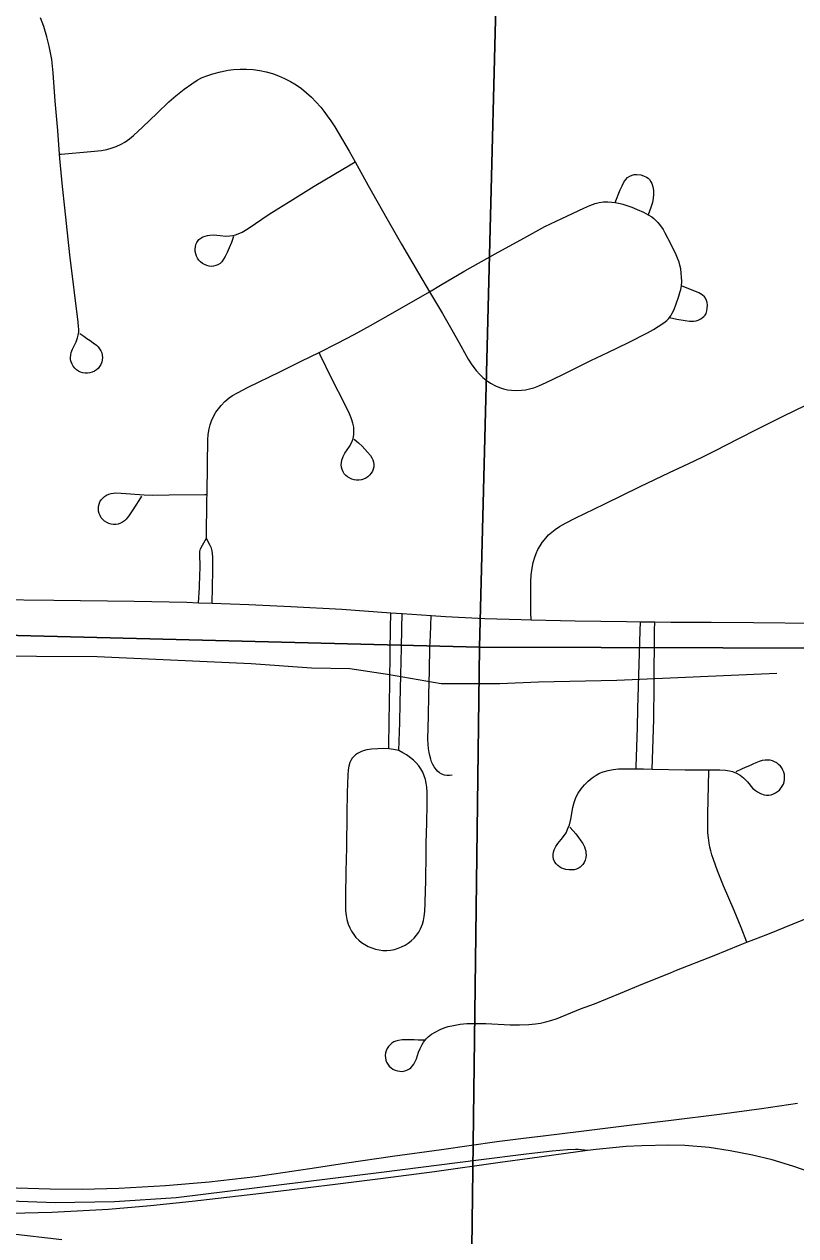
# Model space of a CAD drawing. Extents: x 0 to 34, y 0 to 22.
# Drawn here: x 3.211 to 3.568, y 15.678 to 16.239 of the extents above; entities that cross this region are included whole.
import ezdxf

# ---------------------------------------------------------------- set-up
doc = ezdxf.new("R2010")
doc.units = 0
for name, color, linetype in [('GM_X_City_Street', 7, 'Continuous'), ('GM_X_Corporation', 7, 'Continuous'), ('GM_X_Interchange_Ramps', 7, 'Continuous'), ('GM_X_Interstate_Route', 7, 'Continuous'), ('GM_X_Minor_River', 7, 'Continuous'), ('GM_X_Township_Road', 7, 'Continuous'), ('GM_X_US_Route', 7, 'Continuous')]:
    doc.layers.add(name, color=color, linetype=linetype)

msp = doc.modelspace()

# ---------------------------------------------------------------- linework, layer by layer
at = {"layer": 'GM_X_City_Street'}
for points in [[(3.23669, 16.09562), (3.23845, 16.09439), (3.23992, 16.09344), (3.24137, 16.09239), (3.24282, 16.09135), (3.24432, 16.09025), (3.24514, 16.0895), (3.24583, 16.08865), (3.24639, 16.0877), (3.2468, 16.08668), (3.24705, 16.08561), (3.24713, 16.08452), (3.24704, 16.08343), (3.2468, 16.08235), (3.24638, 16.08133), (3.24583, 16.08039), (3.24514, 16.07954), (3.24432, 16.0788), (3.2434, 16.0782), (3.24239, 16.07774), (3.24133, 16.07743), (3.24024, 16.07728), (3.23914, 16.07728), (3.23805, 16.07746), (3.23701, 16.07779), (3.23601, 16.07828), (3.2351, 16.07891), (3.23429, 16.07966), (3.23359, 16.08052), (3.23304, 16.08146), (3.23264, 16.08249), (3.23241, 16.08354), (3.23235, 16.08463), (3.23243, 16.08572), (3.23267, 16.08682), (3.23331, 16.08846), (3.23492, 16.09185), (3.23561, 16.09367), (3.23594, 16.09497), (3.23615, 16.0963), (3.2362, 16.09762), (3.23612, 16.09894), (3.23586, 16.10085), (3.23205, 16.13204), (3.22966, 16.15383), (3.22867, 16.16372), (3.22742, 16.17669), (3.22727, 16.17871), (3.22642, 16.18969), (3.22532, 16.20332), (3.22434, 16.21634), (3.22363, 16.22256), (3.22315, 16.22566), (3.22253, 16.22873), (3.22143, 16.23298), (3.21994, 16.23777), (3.21843, 16.24189)], [(3.22727, 16.17871), (3.22809, 16.17878), (3.24168, 16.17987), (3.24668, 16.18044), (3.24919, 16.18089), (3.25167, 16.18157), (3.25348, 16.18224), (3.25581, 16.18333), (3.25749, 16.18431), (3.25959, 16.18579), (3.26154, 16.18742), (3.26566, 16.19125), (3.2724, 16.19774), (3.27785, 16.20288), (3.2811, 16.20573), (3.28494, 16.20882), (3.28844, 16.21127), (3.29093, 16.21289), (3.29334, 16.21422), (3.29593, 16.21519), (3.29822, 16.21596), (3.30178, 16.21689), (3.30536, 16.21762), (3.30777, 16.21794), (3.3108, 16.21813), (3.31384, 16.2181), (3.31689, 16.2179), (3.3199, 16.21751), (3.32288, 16.2169), (3.3258, 16.21607), (3.32866, 16.21503), (3.33143, 16.2138), (3.33413, 16.21238), (3.33673, 16.21079), (3.33923, 16.20904), (3.3416, 16.20714), (3.34383, 16.20508), (3.34591, 16.20286), (3.34811, 16.20046), (3.34959, 16.19859), (3.35113, 16.19648), (3.3528, 16.19409), (3.35459, 16.1913), (3.35618, 16.18879), (3.36129, 16.18017), (3.36411, 16.1751), (3.37016, 16.16427), (3.37872, 16.14893), (3.38548, 16.13701), (3.39335, 16.12363), (3.39845, 16.11503), (3.40444, 16.10493), (3.40936, 16.0963), (3.41296, 16.08997), (3.41642, 16.08386), (3.41812, 16.0812), (3.41999, 16.07862), (3.4217, 16.07667), (3.42311, 16.07536), (3.42462, 16.07415), (3.42676, 16.07272), (3.42902, 16.07148), (3.4308, 16.0707), (3.43266, 16.07009), (3.43456, 16.06966), (3.43649, 16.06941), (3.4388, 16.06925), (3.441, 16.06943), (3.44292, 16.06966), (3.44482, 16.07005), (3.44668, 16.07057), (3.44908, 16.07145), (3.45252, 16.073), (3.45979, 16.07657), (3.47319, 16.08311), (3.481, 16.08691), (3.4905, 16.09158), (3.49941, 16.09599), (3.50219, 16.09751), (3.50432, 16.09886), (3.5069, 16.10063), (3.5083, 16.1017), (3.5091, 16.10244), (3.50957, 16.10306), (3.5101, 16.10383), (3.51081, 16.10506), (3.51166, 16.10683), (3.51284, 16.10984), (3.51341, 16.11156), (3.51392, 16.11302), (3.51432, 16.11463), (3.51472, 16.11606), (3.51501, 16.11782), (3.51518, 16.11977), (3.51516, 16.12172), (3.51498, 16.12364), (3.5147, 16.12555), (3.51437, 16.12728), (3.51396, 16.12868), (3.5133, 16.13049), (3.51227, 16.13283), (3.50999, 16.1373)], [(3.30782, 16.14056), (3.30681, 16.13784), (3.30574, 16.13534), (3.30485, 16.13324), (3.3039, 16.13128), (3.30321, 16.13004), (3.30236, 16.12887), (3.30153, 16.12815), (3.30058, 16.12746), (3.2996, 16.1271), (3.29856, 16.12682), (3.29751, 16.12672), (3.29644, 16.12683), (3.29536, 16.12712), (3.29433, 16.12756), (3.29336, 16.12812), (3.29249, 16.1288), (3.29172, 16.12959), (3.2911, 16.13048), (3.29062, 16.13146), (3.29028, 16.13253), (3.2901, 16.13364), (3.29005, 16.13476), (3.29015, 16.13586), (3.2904, 16.1369), (3.29081, 16.13787), (3.2918, 16.13913), (3.29265, 16.13981), (3.29359, 16.14038), (3.29462, 16.14081), (3.29571, 16.14111), (3.29682, 16.14127), (3.29856, 16.1413), (3.30161, 16.14101), (3.30417, 16.1408), (3.30615, 16.14085), (3.30746, 16.14103), (3.30875, 16.14134), (3.31, 16.14179), (3.31177, 16.14263), (3.3145, 16.14428), (3.32433, 16.15088), (3.33523, 16.15773), (3.34505, 16.16391), (3.36251, 16.17417), (3.36411, 16.1751)], [(3.48432, 16.15634), (3.48675, 16.16222), (3.48755, 16.16406), (3.48844, 16.16578), (3.48927, 16.16703), (3.49015, 16.1679), (3.49123, 16.16857), (3.49221, 16.16904), (3.49319, 16.16924), (3.49448, 16.16936), (3.49623, 16.16909), (3.49753, 16.16868), (3.49887, 16.16811), (3.49965, 16.16754), (3.50026, 16.16693), (3.50093, 16.16594), (3.5013, 16.16517), (3.50181, 16.16362), (3.50213, 16.16182), (3.50217, 16.15996), (3.50202, 16.15831), (3.50161, 16.15634), (3.50084, 16.15397), (3.49961, 16.15066)], [(3.29526, 16.00095), (3.29548, 16.01899), (3.29552, 16.02111), (3.2958, 16.03518), (3.29592, 16.0464), (3.2961, 16.04894), (3.29647, 16.05148), (3.29691, 16.05338), (3.29753, 16.05524), (3.29833, 16.05702), (3.29964, 16.05926), (3.30076, 16.06084), (3.30199, 16.06234), (3.30381, 16.06417), (3.30578, 16.06582), (3.30737, 16.06694), (3.30958, 16.06823), (3.31461, 16.07077), (3.32914, 16.07787), (3.33916, 16.08289), (3.34736, 16.08694), (3.35588, 16.09116), (3.3636, 16.09515), (3.37123, 16.09931), (3.38147, 16.10518), (3.39845, 16.11503), (3.40353, 16.11798), (3.41475, 16.12465), (3.42893, 16.13252), (3.44208, 16.13982), (3.45179, 16.14521), (3.45967, 16.14898), (3.46983, 16.15372), (3.47273, 16.15497), (3.47516, 16.1558), (3.47705, 16.15628), (3.47899, 16.15659), (3.48096, 16.15667), (3.48291, 16.15655), (3.48432, 16.15634), (3.48587, 16.15603), (3.48676, 16.15582), (3.48794, 16.15552), (3.49209, 16.15411), (3.49458, 16.15314), (3.49751, 16.15178), (3.49961, 16.15066), (3.50138, 16.14963), (3.50229, 16.14895), (3.50328, 16.14806), (3.50419, 16.14709), (3.50536, 16.1455), (3.50654, 16.14384), (3.50739, 16.14231), (3.50999, 16.1373)], [(3.50957, 16.10306), (3.51299, 16.1023), (3.51678, 16.10164), (3.51879, 16.10146), (3.5208, 16.10142), (3.52187, 16.1016), (3.52277, 16.10191), (3.5241, 16.10253), (3.52486, 16.10302), (3.52545, 16.10356), (3.52602, 16.10419), (3.52643, 16.1049), (3.52682, 16.10615), (3.527, 16.1074), (3.52709, 16.10874), (3.52691, 16.10999), (3.52664, 16.11102), (3.52617, 16.11198), (3.52571, 16.11267), (3.52463, 16.11361), (3.52303, 16.1145), (3.51501, 16.11782)], [(3.36357, 16.04677), (3.36557, 16.04503), (3.36731, 16.04349), (3.3686, 16.04214), (3.36982, 16.04078), (3.3711, 16.03914), (3.37171, 16.03817), (3.37219, 16.03714), (3.37253, 16.03608), (3.37271, 16.03501), (3.37268, 16.03393), (3.37245, 16.0329), (3.37204, 16.0319), (3.37146, 16.03095), (3.37076, 16.03011), (3.36992, 16.02938), (3.36898, 16.02876), (3.36798, 16.02827), (3.36693, 16.02792), (3.36584, 16.02773), (3.36474, 16.02772), (3.36365, 16.02788), (3.36257, 16.0282), (3.36155, 16.02867), (3.3606, 16.02926), (3.35975, 16.02998), (3.35902, 16.03078), (3.35845, 16.0317), (3.35803, 16.03272), (3.35777, 16.0338), (3.35766, 16.0349), (3.35769, 16.03601), (3.35787, 16.0371), (3.35845, 16.03868), (3.35932, 16.04022), (3.36142, 16.04337), (3.36237, 16.04511), (3.36308, 16.04698), (3.36345, 16.04897), (3.3635, 16.05096), (3.36339, 16.05229), (3.36299, 16.05423), (3.36242, 16.0561), (3.36147, 16.05848), (3.3593, 16.06303), (3.35333, 16.0747), (3.34792, 16.08579), (3.34736, 16.08694)], [(3.44544, 15.96319), (3.44543, 15.96639), (3.44536, 15.98078), (3.44557, 15.98395), (3.44596, 15.98709), (3.44647, 15.9896), (3.44718, 15.99207), (3.44786, 15.99388), (3.44867, 15.99563), (3.44962, 15.99732), (3.45068, 15.99893), (3.45227, 16.00096), (3.45358, 16.00239), (3.45501, 16.0037), (3.45655, 16.00488), (3.45865, 16.0063), (3.46136, 16.00792), (3.46581, 16.01022), (3.4793, 16.01662), (3.49602, 16.02491), (3.50947, 16.03139), (3.51851, 16.03556), (3.52471, 16.03846), (3.53081, 16.0415), (3.54123, 16.04695), (3.55034, 16.0516), (3.56243, 16.05752), (3.57745, 16.06487)], [(3.26525, 16.02043), (3.26391, 16.01838), (3.26251, 16.0162), (3.26093, 16.01365), (3.25972, 16.01174), (3.25884, 16.01064), (3.25816, 16.00975), (3.25736, 16.00897), (3.25647, 16.00832), (3.25549, 16.00782), (3.25444, 16.00747), (3.25337, 16.00729), (3.25228, 16.00728), (3.25119, 16.00745), (3.25012, 16.00778), (3.2491, 16.00825), (3.24815, 16.00886), (3.24732, 16.00958), (3.24661, 16.0104), (3.24603, 16.01135), (3.24561, 16.01237), (3.24534, 16.01344), (3.24524, 16.01453), (3.24531, 16.01564), (3.24555, 16.0167), (3.24595, 16.0177), (3.24651, 16.01864), (3.24724, 16.01947), (3.24808, 16.02018), (3.24902, 16.02078), (3.25004, 16.02125), (3.2511, 16.02158), (3.25222, 16.02179), (3.25338, 16.02186), (3.25581, 16.02179), (3.26637, 16.02092), (3.27016, 16.02078), (3.27804, 16.02092), (3.2945, 16.0211), (3.29552, 16.02111)], [(3.29163, 15.97103), (3.29202, 15.9781), (3.29208, 15.97933), (3.29219, 15.98305), (3.29228, 15.988), (3.29216, 15.99342), (3.2922, 15.99482), (3.29252, 15.99602), (3.29336, 15.9977), (3.29526, 16.00095)], [(3.29796, 15.97082), (3.29806, 15.97822), (3.29817, 15.98603), (3.29816, 15.98943), (3.29814, 15.99229), (3.29811, 15.99363), (3.29791, 15.99511), (3.29756, 15.99627), (3.297, 15.99756), (3.29609, 15.99927), (3.29526, 16.00095)], [(3.37969, 15.90343), (3.37971, 15.9047), (3.37986, 15.91609), (3.37996, 15.92464), (3.38006, 15.93367), (3.38031, 15.9484), (3.38043, 15.95907), (3.38051, 15.96639)], [(3.3843, 15.90256), (3.38477, 15.91564), (3.38493, 15.92451), (3.38516, 15.93767), (3.38547, 15.95002), (3.38569, 15.95907), (3.38587, 15.96601)], [(3.40903, 15.89118), (3.40779, 15.89108), (3.40654, 15.89108), (3.40538, 15.89122), (3.40411, 15.89166), (3.40304, 15.89228), (3.40213, 15.89311), (3.40151, 15.89385), (3.40069, 15.895), (3.40003, 15.89616), (3.39946, 15.89739), (3.39905, 15.89863), (3.39863, 15.90035), (3.39839, 15.90175), (3.39806, 15.90356), (3.39785, 15.90536), (3.39774, 15.90785), (3.39801, 15.91846), (3.39821, 15.92844), (3.39852, 15.93967), (3.39869, 15.95027), (3.3989, 15.95588), (3.39923, 15.96509)], [(3.49409, 15.8941), (3.49413, 15.89523), (3.49467, 15.91327), (3.49487, 15.92199), (3.49543, 15.94257), (3.49596, 15.95797), (3.4961, 15.96221)], [(3.50155, 15.89403), (3.50221, 15.91693), (3.50242, 15.93299), (3.50264, 15.95816), (3.50267, 15.96214)], [(3.3843, 15.90256), (3.38185, 15.90311), (3.37969, 15.90343), (3.37709, 15.90359), (3.37456, 15.90343), (3.37156, 15.90319), (3.36943, 15.90288), (3.36774, 15.90247), (3.36665, 15.90207), (3.36514, 15.90128), (3.36423, 15.90063), (3.3634, 15.89986), (3.3627, 15.899), (3.36212, 15.89806), (3.36165, 15.89704), (3.36116, 15.89539), (3.36085, 15.89364), (3.36063, 15.89123), (3.36037, 15.88318), (3.36022, 15.87325), (3.36004, 15.85771), (3.35982, 15.84654), (3.35955, 15.83534), (3.35953, 15.83103), (3.35961, 15.8286), (3.35989, 15.82619), (3.36023, 15.82443), (3.36089, 15.82215), (3.36156, 15.8205), (3.36237, 15.81893), (3.36369, 15.81698), (3.36445, 15.81609), (3.36571, 15.81486), (3.36708, 15.81375), (3.36856, 15.81276), (3.37012, 15.81191), (3.37176, 15.81122), (3.37345, 15.81068), (3.37518, 15.81031), (3.37694, 15.8101), (3.37871, 15.81009), (3.38047, 15.81024), (3.38222, 15.81056), (3.38392, 15.81104), (3.38558, 15.81168), (3.38717, 15.81248), (3.38866, 15.81343), (3.39006, 15.81452), (3.39135, 15.81573), (3.39252, 15.81706), (3.39351, 15.81852), (3.39435, 15.82005), (3.39523, 15.82225), (3.39568, 15.82395), (3.39603, 15.82573), (3.39626, 15.82811), (3.39652, 15.83188), (3.39662, 15.83801), (3.39672, 15.84174), (3.39682, 15.84608), (3.39688, 15.85104), (3.39698, 15.85975), (3.39716, 15.86909), (3.3974, 15.87778), (3.39744, 15.88085), (3.39739, 15.88329), (3.39721, 15.88571), (3.39696, 15.88749), (3.39659, 15.88923), (3.39603, 15.89091), (3.39532, 15.89253), (3.39447, 15.89408), (3.39346, 15.89552), (3.39232, 15.89687), (3.39104, 15.89811), (3.38965, 15.89923), (3.38786, 15.90066), (3.3862, 15.90161), (3.3843, 15.90256)], [(3.50155, 15.89403), (3.51675, 15.89372), (3.52664, 15.89367), (3.52772, 15.89367), (3.53288, 15.89368), (3.53544, 15.89349), (3.53736, 15.89317), (3.53863, 15.89283), (3.54047, 15.89213), (3.5422, 15.89115), (3.54376, 15.88993), (3.54559, 15.88806), (3.54799, 15.88525), (3.5493, 15.88409), (3.55021, 15.88343), (3.5517, 15.88264), (3.55331, 15.88212), (3.55439, 15.88198), (3.5555, 15.88198), (3.55657, 15.88216), (3.55763, 15.88248), (3.55861, 15.88296), (3.55953, 15.88356), (3.56037, 15.8843), (3.56111, 15.88514), (3.56172, 15.88607), (3.56221, 15.88707), (3.56254, 15.88813), (3.56273, 15.88922), (3.56278, 15.89033), (3.56267, 15.89144), (3.5624, 15.89252), (3.56201, 15.89357), (3.5615, 15.89453), (3.56083, 15.8954), (3.56004, 15.89618), (3.55914, 15.89686), (3.55818, 15.89742), (3.55716, 15.89783), (3.55609, 15.89809), (3.55499, 15.8982), (3.55385, 15.89818), (3.55241, 15.89797), (3.55109, 15.89756), (3.54955, 15.8969), (3.54808, 15.89625), (3.54661, 15.89559), (3.54456, 15.89469), (3.54278, 15.89392), (3.54023, 15.89281)], [(3.46344, 15.86707), (3.46489, 15.86543), (3.46612, 15.86398), (3.46736, 15.86241), (3.46853, 15.86083), (3.46937, 15.85951), (3.4702, 15.85801), (3.47057, 15.85698), (3.47077, 15.85596), (3.47086, 15.8552), (3.47094, 15.85417), (3.47087, 15.85307), (3.47052, 15.85177), (3.47004, 15.85074), (3.46943, 15.84977), (3.46881, 15.84916), (3.46826, 15.84867), (3.46774, 15.84831), (3.46644, 15.84763), (3.4654, 15.84742), (3.46421, 15.8473), (3.46304, 15.8473), (3.4616, 15.84751), (3.46057, 15.84778), (3.45961, 15.84819), (3.45858, 15.84874), (3.45785, 15.84937), (3.45707, 15.85008), (3.45642, 15.85091), (3.45581, 15.85236), (3.45563, 15.85343), (3.45563, 15.8545), (3.45581, 15.85558), (3.45615, 15.85665), (3.45691, 15.85816), (3.45791, 15.85958), (3.4594, 15.86144), (3.46049, 15.86282), (3.46166, 15.86453), (3.46255, 15.86645), (3.46319, 15.86828), (3.46383, 15.87076), (3.46486, 15.87626), (3.46544, 15.87857), (3.46626, 15.88079), (3.46734, 15.8829), (3.46865, 15.88489), (3.47015, 15.88675), (3.47183, 15.88844), (3.47367, 15.88995), (3.47565, 15.89125), (3.47721, 15.89208), (3.47885, 15.89273), (3.48115, 15.89337), (3.48352, 15.89383), (3.48589, 15.8941), (3.48894, 15.89416), (3.49409, 15.8941), (3.49753, 15.89407), (3.50155, 15.89403)], [(3.54539, 15.81384), (3.54264, 15.82068), (3.53946, 15.82862), (3.53459, 15.84002), (3.53181, 15.84691), (3.52986, 15.85211), (3.52916, 15.85424), (3.52859, 15.85618), (3.52814, 15.85793), (3.52784, 15.85974), (3.52752, 15.86215), (3.5273, 15.86457), (3.5272, 15.86763), (3.5273, 15.87317), (3.52771, 15.89305), (3.52772, 15.89367)], [(3.39604, 15.76844), (3.39317, 15.76858), (3.39133, 15.76867), (3.38937, 15.76871), (3.38755, 15.76871), (3.38579, 15.7686), (3.38407, 15.76837), (3.38296, 15.76809), (3.38195, 15.76768), (3.38103, 15.76712), (3.3802, 15.7664), (3.37947, 15.76557), (3.37888, 15.76463), (3.37842, 15.76363), (3.37813, 15.76257), (3.37801, 15.76148), (3.37806, 15.76038), (3.37827, 15.75931), (3.37864, 15.75827), (3.37918, 15.75733), (3.37984, 15.75647), (3.38066, 15.75572), (3.38156, 15.75509), (3.38256, 15.75461), (3.38362, 15.75426), (3.38471, 15.7541), (3.38582, 15.75407), (3.38702, 15.75428), (3.38795, 15.75455), (3.38917, 15.75523), (3.38979, 15.75569), (3.39065, 15.75664), (3.3912, 15.75736), (3.39171, 15.75831), (3.3924, 15.75994), (3.39342, 15.76289), (3.39414, 15.76471), (3.39503, 15.76643), (3.39576, 15.76755), (3.39697, 15.76908), (3.39793, 15.77001), (3.39946, 15.77123), (3.40108, 15.77228), (3.4034, 15.77346), (3.40519, 15.77419), (3.40704, 15.77478), (3.40955, 15.77536), (3.41262, 15.77589), (3.41572, 15.77618), (3.41949, 15.7763), (3.42455, 15.77618), (3.43587, 15.7756), (3.44017, 15.77558), (3.44446, 15.77574), (3.4475, 15.77605), (3.44989, 15.77644), (3.45227, 15.77696), (3.45461, 15.77759), (3.45749, 15.77861), (3.46842, 15.78297), (3.47481, 15.7854), (3.48691, 15.79031), (3.49726, 15.79458), (3.50994, 15.79968), (3.51283, 15.80085), (3.53014, 15.80775), (3.54225, 15.81263), (3.54539, 15.81384), (3.555, 15.81754), (3.58259, 15.82884)]]:
    msp.add_lwpolyline(points, dxfattribs=at)
at = {"layer": 'GM_X_Corporation'}
for points in [[(4.45758, 16.96884), (4.43539, 15.94772), (3.42156, 15.95047), (3.43407, 16.44072), (4.34219, 16.86945), (4.29316, 16.97456)], [(2.42805, 16.48466), (3.03135, 16.48013), (3.12398, 16.29055), (3.43407, 16.44072), (3.42156, 15.95047), (2.41416, 15.97585)], [(2.41416, 15.97585), (3.42156, 15.95047), (3.40873, 14.94631), (2.39105, 14.96729)], [(3.42156, 15.95047), (4.43539, 15.94772), (4.41668, 14.93339), (3.40873, 14.94631)]]:
    msp.add_lwpolyline(points, close=True, dxfattribs=at)
at = {"layer": 'GM_X_Interchange_Ramps'}
for points in [[(3.56881, 15.73926), (3.55203, 15.73674), (3.53272, 15.73416), (3.51028, 15.73136), (3.49086, 15.72898), (3.46862, 15.72625), (3.45114, 15.7241), (3.44192, 15.72293), (3.4297, 15.72139), (3.404, 15.7178), (3.3813, 15.7146), (3.36021, 15.7115), (3.34306, 15.70897), (3.31806, 15.70529), (3.29654, 15.70271), (3.27635, 15.70104), (3.25476, 15.69979), (3.2379, 15.69945), (3.2229, 15.69958), (3.20209, 15.70012)], [(3.47165, 15.71739), (3.46729, 15.71794), (3.46597, 15.71792), (3.46226, 15.71778), (3.45522, 15.71714), (3.4432, 15.71571), (3.42112, 15.71293), (3.37624, 15.70727), (3.28122, 15.69546), (3.25268, 15.69359), (3.22532, 15.69322), (3.19991, 15.69409)]]:
    msp.add_lwpolyline(points, dxfattribs=at)
at = {"layer": 'GM_X_Interstate_Route'}
for points in [[(3.57598, 15.70695), (3.5666, 15.71023), (3.55707, 15.71305), (3.54801, 15.71528), (3.53765, 15.71732), (3.52782, 15.71879), (3.51668, 15.71978), (3.50926, 15.7199), (3.49679, 15.71966), (3.48944, 15.71923), (3.47567, 15.71789), (3.47165, 15.71739), (3.46155, 15.71604), (3.44494, 15.71378), (3.43115, 15.71181), (3.40082, 15.70756), (3.37587, 15.7043), (3.35364, 15.7015), (3.33356, 15.69907), (3.31815, 15.69718), (3.29673, 15.69476), (3.28864, 15.69386)], [(3.28864, 15.69386), (3.2693, 15.69183), (3.24991, 15.69014), (3.22376, 15.68875), (3.20493, 15.68827), (3.1924, 15.68814), (3.17282, 15.68813), (3.14936, 15.68982), (3.11258, 15.69311), (3.06816, 15.69595), (3.00848, 15.69738), (2.97642, 15.69814)]]:
    msp.add_lwpolyline(points, dxfattribs=at)
at = {"layer": 'GM_X_Minor_River'}
for points in [[(3.16035, 15.9466), (3.24462, 15.94617), (3.31599, 15.94294), (3.34392, 15.9409), (3.36168, 15.94057), (3.37901, 15.93797), (3.40388, 15.93371), (3.43109, 15.93358), (3.44887, 15.93439), (3.48516, 15.93523)], [(3.48516, 15.93523), (3.55918, 15.93844)]]:
    msp.add_lwpolyline(points, dxfattribs=at)
at = {"layer": 'GM_X_Township_Road'}
for points in [[(3.18855, 15.97262), (3.19554, 15.97257), (3.1965, 15.97256), (3.22458, 15.9722)], [(3.22458, 15.9722), (3.26181, 15.97171), (3.28613, 15.97122), (3.29163, 15.97103)], [(3.29163, 15.97103), (3.29796, 15.97082), (3.31483, 15.97023), (3.33426, 15.96936), (3.35796, 15.96799), (3.38051, 15.96639)], [(3.38051, 15.96639), (3.38587, 15.96601), (3.39923, 15.96509)], [(3.39923, 15.96509), (3.40584, 15.96463), (3.42401, 15.96376), (3.44094, 15.9633), (3.44544, 15.96319)], [(3.44544, 15.96319), (3.46588, 15.96265), (3.4897, 15.96228), (3.4961, 15.96221)], [(3.4961, 15.96221), (3.50267, 15.96214), (3.51013, 15.96204), (3.52881, 15.96205), (3.54836, 15.96181), (3.5775, 15.96164)]]:
    msp.add_lwpolyline(points, dxfattribs=at)
at = {"layer": 'GM_X_US_Route'}
msp.add_lwpolyline([(3.22831, 15.67603), (3.20439, 15.67882)], dxfattribs=at)

doc.saveas('drawing.dxf')
